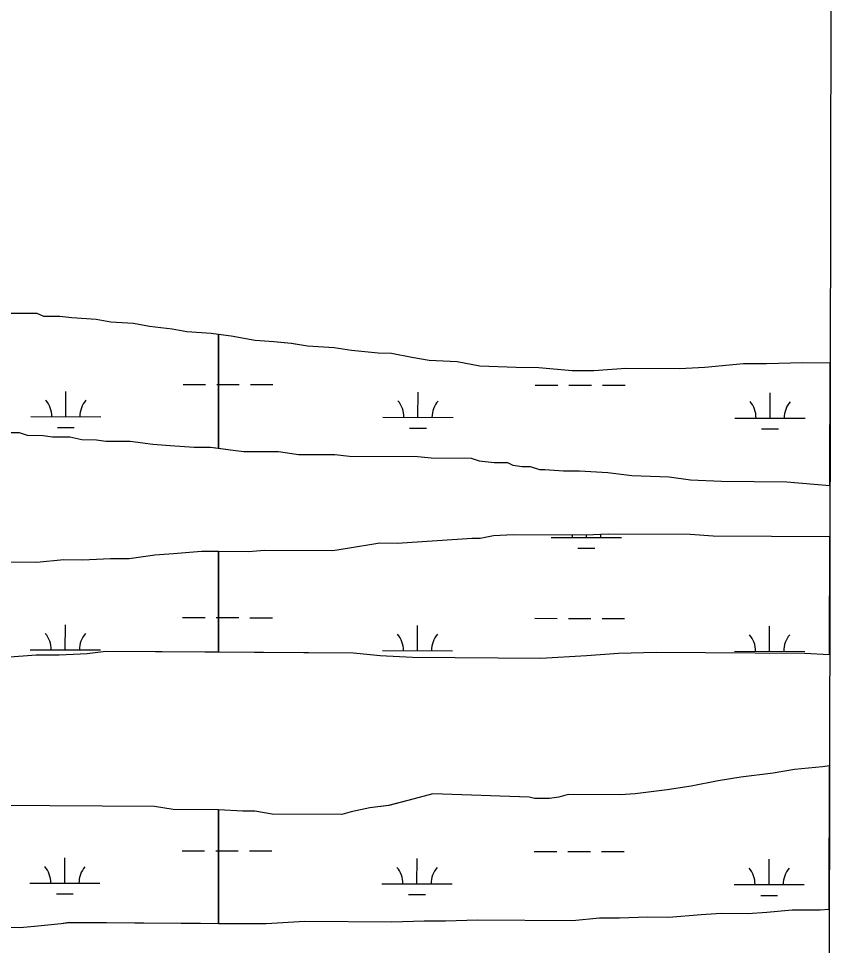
# Model space of a CAD drawing. Extents: x 3187622 to 3225504, y 800805 to 826213.
# Drawn here: x 3222087 to 3223249, y 820578 to 821900 of the extents above; entities that cross this region are included whole.
import ezdxf

# ---------------------------------------------------------------- set-up
doc = ezdxf.new("R2010")
doc.units = 0
for name, color, linetype in [('V-GRID-FRAM', 7, 'Continuous'), ('V-SITE-VEGE', 7, 'Continuous'), ('V-WETL-SWMP', 7, 'Continuous')]:
    doc.layers.add(name, color=color, linetype=linetype)

msp = doc.modelspace()

# ---------------------------------------------------------------- linework, layer by layer
at = {"layer": 'V-GRID-FRAM'}
msp.add_lwpolyline([(3191838.8, 824434.1), (3223248.6, 824370.1), (3223219.5, 806183.5), (3191793.9, 806247.5), (3191838.8, 824434.1)], dxfattribs=at)
at = {"layer": 'V-SITE-VEGE'}
for p, q in [((3222113.7, 821479.5), (3222048.9, 821479.9)), ((3222123.3, 821475.6), (3222113.7, 821479.5)), ((3222146.2, 821475.5), (3222123.3, 821475.6)), ((3222163.3, 821473.5), (3222146.2, 821475.5)), ((3222197.6, 821471.3), (3222163.3, 821473.5)), ((3222218.6, 821467.4), (3222197.6, 821471.3)), ((3222251, 821465.2), (3222218.6, 821467.4)), ((3222273.9, 821461.3), (3222251, 821465.2)), ((3222306.3, 821457.3), (3222273.9, 821461.3)), ((3222327.2, 821453.3), (3222306.3, 821457.3)), ((3222361.6, 821451.2), (3222327.2, 821453.3)), ((3222371.9, 821449.7), (3222361.6, 821451.2)), ((3222390.2, 821447.2), (3222371.9, 821449.7)), ((3222371.9, 821449.7), (3222371.9, 821287.4)), ((3222371.9, 821287.4), (3222371.9, 821449.7)), ((3222424.5, 821441.2), (3222390.2, 821447.2)), ((3222451.2, 821439.1), (3222424.5, 821441.2)), ((3222476, 821437), (3222451.2, 821439.1)), ((3222498.8, 821433.1), (3222476, 821437)), ((3222537, 821430.9), (3222498.8, 821433.1)), ((3222561.7, 821426.9), (3222537, 821430.9)), ((3222599.9, 821422.9), (3222561.7, 821426.9)), ((3222618.9, 821422.7), (3222599.9, 821422.9)), ((3222647.5, 821416.8), (3222618.9, 821422.7)), ((3222672.3, 821412.8), (3222647.5, 821416.8)), ((3222712.3, 821410.7), (3222672.3, 821412.8)), ((3222744.7, 821404.7), (3222712.3, 821410.7)), ((3222796.2, 821402.5), (3222744.7, 821404.7)), ((3222828.7, 821402.3), (3222796.2, 821402.5)), ((3222876.3, 821398.1), (3222828.7, 821402.3)), ((3222906.9, 821397.9), (3222876.3, 821398.1)), ((3222952.7, 821401.4), (3222906.9, 821397.9)), ((3223029, 821400.9), (3222952.7, 821401.4)), ((3223065.2, 821402.6), (3223029, 821400.9)), ((3223120.6, 821408), (3223065.2, 821402.6)), ((3223153, 821407.7), (3223120.6, 821408)), ((3223204.6, 821409.3), (3223153, 821407.7)), ((3223243.9, 821409), (3223204.6, 821409.3)), ((3223243.6, 821234.3), (3223243.9, 821409)), ((3222057.3, 821310.1), (3222087.8, 821309.9)), ((3222087.8, 821309.9), (3222099.2, 821306)), ((3222099.2, 821306), (3222122.1, 821305.8)), ((3222122.1, 821305.8), (3222135.5, 821303.9)), ((3222135.5, 821303.9), (3222160.3, 821303.7)), ((3222160.3, 821303.7), (3222177.4, 821299.8)), ((3222177.4, 821299.8), (3222198.4, 821299.6)), ((3222198.4, 821299.6), (3222211.7, 821297.6)), ((3222211.7, 821297.6), (3222246.1, 821297.4)), ((3222246.1, 821297.4), (3222278.5, 821293.4)), ((3222278.5, 821293.4), (3222303.3, 821291.3)), ((3222303.3, 821291.3), (3222337.6, 821289.2)), ((3222337.6, 821289.2), (3222360.5, 821289)), ((3222360.5, 821289), (3222371.9, 821287.4)), ((3222371.9, 821287.4), (3222389.1, 821285)), ((3222389.1, 821285), (3222408.2, 821283)), ((3222408.2, 821283), (3222457.8, 821282.6)), ((3222457.8, 821282.6), (3222486.3, 821278.6)), ((3222486.3, 821278.6), (3222537.9, 821278.3)), ((3222537.9, 821278.3), (3222558.8, 821276.2)), ((3222558.8, 821276.2), (3222656.1, 821275.6)), ((3222656.1, 821275.6), (3222675.2, 821273.6)), ((3222675.2, 821273.6), (3222732.4, 821273.2)), ((3222732.4, 821273.2), (3222743.8, 821269.3)), ((3222743.8, 821269.3), (3222764.8, 821267.2)), ((3222764.8, 821267.2), (3222783.9, 821267.1)), ((3222783.9, 821267.1), (3222791.5, 821263.2)), ((3222791.5, 821263.2), (3222804.8, 821261.2)), ((3222804.8, 821261.2), (3222816.3, 821261.2)), ((3222816.3, 821261.2), (3222829.6, 821257.3)), ((3222829.6, 821257.3), (3222837.2, 821257.2)), ((3222837.2, 821257.2), (3222863.9, 821255.1)), ((3222863.9, 821255.1), (3222886.8, 821255)), ((3222886.8, 821255), (3222926.9, 821252.8)), ((3222926.9, 821252.8), (3222961.2, 821248.8)), ((3222961.2, 821248.8), (3223014.6, 821246.5)), ((3223014.6, 821246.5), (3223045.1, 821242.5)), ((3223045.1, 821242.5), (3223089, 821240.3)), ((3223089, 821240.3), (3223182.4, 821239.7)), ((3223182.4, 821239.7), (3223243.6, 821234.3)), ((3222764.1, 821162.3), (3222745, 821158.6)), ((3222792.7, 821164), (3222764.1, 821162.3)), ((3222895.8, 821163.3), (3222792.7, 821164)), ((3222928.2, 821165), (3222895.8, 821163.3)), ((3223044.6, 821164.3), (3222928.2, 821165)), ((3223077, 821162.1), (3223044.6, 821164.3)), ((3223243.5, 821161), (3223077, 821162.1)), ((3223243.2, 820993.4), (3223243.5, 821161)), ((3222601.9, 821151.9), (3222556, 821144.6)), ((3222626.7, 821151.8), (3222601.9, 821151.9)), ((3222733.6, 821158.7), (3222626.7, 821151.8)), ((3222745, 821158.6), (3222733.6, 821158.7)), ((3222281.3, 821135), (3222245, 821129.5)), ((3222308, 821136.7), (3222281.3, 821135)), ((3222348.1, 821140.3), (3222308, 821136.7)), ((3222371.9, 821140.1), (3222348.1, 821140.3)), ((3222414.8, 821139.8), (3222371.9, 821140.1)), ((3222371.9, 821140.1), (3222371.9, 820997)), ((3222371.9, 820997), (3222371.9, 821140.1)), ((3222437.7, 821141.6), (3222414.8, 821139.8)), ((3222535, 821140.9), (3222437.7, 821141.6)), ((3222556, 821144.6), (3222535, 821140.9)), ((3222113.3, 821124.7), (3221937.8, 821125.8)), ((3222151.5, 821128.2), (3222113.3, 821124.7)), ((3222178.2, 821128), (3222151.5, 821128.2)), ((3222218.3, 821129.7), (3222178.2, 821128)), ((3222245, 821129.5), (3222218.3, 821129.7)), ((3222068.5, 820989.5), (3222112.4, 820993)), ((3222112.4, 820993), (3222144.9, 820992.8)), ((3222144.9, 820992.8), (3222184.9, 820994.5)), ((3222184.9, 820994.5), (3222211.7, 820998.1)), ((3222211.7, 820998.1), (3222371.9, 820997)), ((3222371.9, 820997), (3222564.6, 820995.7)), ((3222564.6, 820995.7), (3222602.7, 820991.7)), ((3222602.7, 820991.7), (3222648.5, 820989.5)), ((3222648.5, 820989.5), (3222831.6, 820988.2)), ((3222831.6, 820988.2), (3222896.5, 820991.6)), ((3222896.5, 820991.6), (3222942.3, 820995.1)), ((3222942.3, 820995.1), (3222995.8, 820996.7)), ((3222995.8, 820996.7), (3223207.5, 820995.3)), ((3223207.5, 820995.3), (3223243.2, 820993.4)), ((3223193.1, 820829.4), (3223162.5, 820823.9)), ((3223233.2, 820833), (3223193.1, 820829.4)), ((3223243, 820834.4), (3223233.2, 820833)), ((3223242.6, 820630), (3223243, 820834.4)), ((3223116.7, 820818.5), (3223084.2, 820813)), ((3223162.5, 820823.9), (3223116.7, 820818.5)), ((3223046, 820805.6), (3223011.6, 820800.1)), ((3223084.2, 820813), (3223046, 820805.6)), ((3222677.7, 820794.7), (3222651, 820787.2)), ((3222815.1, 820789.9), (3222677.7, 820794.7)), ((3222822.7, 820788), (3222815.1, 820789.9)), ((3222857, 820789.7), (3222843.7, 820787.8)), ((3222870.4, 820793.4), (3222857, 820789.7)), ((3222944.8, 820792.9), (3222870.4, 820793.4)), ((3222965.8, 820794.7), (3222944.8, 820792.9)), ((3223011.6, 820800.1), (3222965.8, 820794.7)), ((3222280.8, 820776.3), (3222048, 820777.9)), ((3222307.5, 820772.3), (3222280.8, 820776.3)), ((3222614.7, 820777.9), (3222587.9, 820774.3)), ((3222651, 820787.2), (3222614.7, 820777.9)), ((3222843.7, 820787.8), (3222822.7, 820788)), ((3222371.9, 820771.9), (3222307.5, 820772.3)), ((3222372.3, 820771.9), (3222371.9, 820771.9)), ((3222371.9, 820771.9), (3222371.9, 820609.7)), ((3222371.9, 820609.7), (3222371.9, 820771.9)), ((3222406.7, 820769.8), (3222372.3, 820771.9)), ((3222423.8, 820769.7), (3222406.7, 820769.8)), ((3222448.6, 820765.7), (3222423.8, 820769.7)), ((3222547.8, 820765), (3222448.6, 820765.7)), ((3222561.2, 820768.7), (3222547.8, 820765)), ((3222587.9, 820774.3), (3222561.2, 820768.7)), ((3222876.8, 820614), (3222915, 820617.6)), ((3222915, 820617.6), (3222943.6, 820617.4)), ((3222943.6, 820617.4), (3222983.7, 820619)), ((3222983.7, 820619), (3223014.2, 820618.8)), ((3223014.2, 820618.8), (3223060.1, 820622.3)), ((3223060.1, 820622.3), (3223088.7, 820624.1)), ((3223088.7, 820624.1), (3223126.8, 820623.8)), ((3223126.8, 820623.8), (3223153.6, 820625.5)), ((3223153.6, 820625.5), (3223189.8, 820629.1)), ((3223189.8, 820629.1), (3223229.9, 820628.8)), ((3223229.9, 820628.8), (3223242.6, 820630)), ((3222071.7, 820604.1), (3222088.9, 820604)), ((3222088.9, 820604), (3222109.8, 820605.8)), ((3222109.8, 820605.8), (3222148, 820609.3)), ((3222148, 820609.3), (3222159.5, 820611.2)), ((3222159.5, 820611.2), (3222371.9, 820609.7)), ((3222371.9, 820609.7), (3222439.9, 820609.3)), ((3222439.9, 820609.3), (3222495.3, 820612.7)), ((3222495.3, 820612.7), (3222619.3, 820611.9)), ((3222619.3, 820611.9), (3222665.1, 820613.5)), ((3222665.1, 820613.5), (3222695.6, 820613.3)), ((3222695.6, 820613.3), (3222741.4, 820614.9)), ((3222741.4, 820614.9), (3222876.8, 820614))]:
    msp.add_line(p, q, dxfattribs=at)
at = {"layer": 'V-WETL-SWMP'}
for p, q in [((3222113.7, 821479.5), (3222048.9, 821479.9)), ((3222123.3, 821475.6), (3222113.7, 821479.5)), ((3222146.1, 821475.5), (3222123.3, 821475.6)), ((3222163.3, 821473.5), (3222146.1, 821475.5)), ((3222197.6, 821471.3), (3222163.3, 821473.5)), ((3222218.6, 821467.4), (3222197.6, 821471.3)), ((3222251, 821465.2), (3222218.6, 821467.4)), ((3222273.9, 821461.3), (3222251, 821465.2)), ((3222306.3, 821457.2), (3222273.9, 821461.3)), ((3222327.2, 821453.3), (3222306.3, 821457.2)), ((3222361.6, 821451.2), (3222327.2, 821453.3)), ((3222390.2, 821447.1), (3222361.6, 821451.2)), ((3222424.5, 821441.2), (3222390.2, 821447.1)), ((3222451.2, 821439.1), (3222424.5, 821441.2)), ((3222475.9, 821437), (3222451.2, 821439.1)), ((3222498.8, 821433.1), (3222475.9, 821437)), ((3222537, 821430.9), (3222498.8, 821433.1)), ((3222561.7, 821426.9), (3222537, 821430.9)), ((3222599.9, 821422.9), (3222561.7, 821426.9)), ((3222618.9, 821422.7), (3222599.9, 821422.9)), ((3222647.5, 821416.8), (3222618.9, 821422.7)), ((3222672.3, 821412.8), (3222647.5, 821416.8)), ((3222712.3, 821410.7), (3222672.3, 821412.8)), ((3222744.7, 821404.7), (3222712.3, 821410.7)), ((3222796.2, 821402.5), (3222744.7, 821404.7)), ((3222828.7, 821402.3), (3222796.2, 821402.5)), ((3222876.3, 821398.1), (3222828.7, 821402.3)), ((3222906.9, 821397.9), (3222876.3, 821398.1)), ((3222952.7, 821401.4), (3222906.9, 821397.9)), ((3223029, 821400.9), (3222952.7, 821401.4)), ((3223065.2, 821402.6), (3223029, 821400.9)), ((3223120.6, 821408), (3223065.2, 821402.6)), ((3223153, 821407.7), (3223120.6, 821408)), ((3223204.5, 821409.3), (3223153, 821407.7)), ((3223243.9, 821409), (3223204.5, 821409.3)), ((3223243.6, 821234.3), (3223243.9, 821409)), ((3222321.7, 821378.6), (3222353.7, 821378.5)), ((3222369.7, 821378.5), (3222401.7, 821378.4)), ((3222417.7, 821378.4), (3222449.7, 821378.3)), ((3222823.6, 821377.6), (3222855.6, 821377.5)), ((3222871.6, 821377.5), (3222903.6, 821377.4)), ((3222919.6, 821377.4), (3222951.6, 821377.3)), ((3222154.5, 821332.5), (3222154.6, 821368.5)), ((3222656.4, 821331.5), (3222656.5, 821367.5)), ((3223158.3, 821330.5), (3223158.4, 821366.5)), ((3222104.5, 821332.6), (3222204.5, 821332.4)), ((3222606.4, 821331.6), (3222706.4, 821331.4)), ((3223108.3, 821330.6), (3223208.3, 821330.4)), ((3222057.3, 821310.1), (3222087.8, 821309.9)), ((3222087.8, 821309.9), (3222099.2, 821306)), ((3222099.2, 821306), (3222122.1, 821305.8)), ((3222122.1, 821305.8), (3222135.5, 821303.8)), ((3222142.5, 821317.1), (3222166.5, 821317.1)), ((3222644.4, 821316.1), (3222668.4, 821316)), ((3223146.3, 821315.1), (3223170.3, 821315)), ((3222135.5, 821303.8), (3222160.3, 821303.7)), ((3222160.3, 821303.7), (3222177.4, 821299.8)), ((3222177.4, 821299.8), (3222198.4, 821299.6)), ((3222198.4, 821299.6), (3222211.7, 821297.6)), ((3222211.7, 821297.6), (3222246.1, 821297.4)), ((3222246.1, 821297.4), (3222278.5, 821293.4)), ((3222278.5, 821293.4), (3222303.3, 821291.3)), ((3222303.3, 821291.3), (3222337.6, 821289.2)), ((3222337.6, 821289.2), (3222360.5, 821289)), ((3222360.5, 821289), (3222389.1, 821285)), ((3222389.1, 821285), (3222408.1, 821283)), ((3222408.1, 821283), (3222457.7, 821282.6)), ((3222457.7, 821282.6), (3222486.3, 821278.6)), ((3222486.3, 821278.6), (3222537.8, 821278.3)), ((3222537.8, 821278.3), (3222558.8, 821276.2)), ((3222558.8, 821276.2), (3222656.1, 821275.6)), ((3222656.1, 821275.6), (3222675.2, 821273.6)), ((3222675.2, 821273.6), (3222732.4, 821273.2)), ((3222732.4, 821273.2), (3222743.8, 821269.3)), ((3222743.8, 821269.3), (3222764.8, 821267.2)), ((3222764.8, 821267.2), (3222783.9, 821267.1)), ((3222783.9, 821267.1), (3222791.5, 821263.2)), ((3222791.5, 821263.2), (3222804.8, 821261.2)), ((3222804.8, 821261.2), (3222816.3, 821261.2)), ((3222816.3, 821261.2), (3222829.6, 821257.3)), ((3222829.6, 821257.3), (3222837.2, 821257.2)), ((3222837.2, 821257.2), (3222863.9, 821255.1)), ((3222863.9, 821255.1), (3222886.8, 821255)), ((3222886.8, 821255), (3222926.9, 821252.8)), ((3222926.9, 821252.8), (3222961.2, 821248.8)), ((3222961.2, 821248.8), (3223014.6, 821246.5)), ((3223014.6, 821246.5), (3223045.1, 821242.5)), ((3223045.1, 821242.5), (3223089, 821240.3)), ((3223089, 821240.3), (3223182.4, 821239.7)), ((3223182.4, 821239.7), (3223243.6, 821234.3)), ((3222764.1, 821162.3), (3222745, 821158.6)), ((3222792.7, 821164), (3222764.1, 821162.3)), ((3222895.8, 821163.3), (3222792.7, 821164)), ((3222846.5, 821160.3), (3222946.5, 821160.1)), ((3222928.2, 821165), (3222895.8, 821163.3)), ((3222896.5, 821160.2), (3222896.5, 821163.4)), ((3223044.6, 821164.3), (3222928.2, 821165)), ((3223077, 821162.1), (3223044.6, 821164.3)), ((3223243.5, 821161), (3223077, 821162.1)), ((3223243.2, 820993.4), (3223243.5, 821161)), ((3222601.9, 821151.9), (3222556, 821144.6)), ((3222626.7, 821151.8), (3222601.9, 821151.9)), ((3222733.6, 821158.7), (3222626.7, 821151.8)), ((3222745, 821158.6), (3222733.6, 821158.7)), ((3222281.2, 821135), (3222245, 821129.5)), ((3222308, 821136.7), (3222281.2, 821135)), ((3222348.1, 821140.3), (3222308, 821136.7)), ((3222414.8, 821139.8), (3222348.1, 821140.3)), ((3222437.7, 821141.6), (3222414.8, 821139.8)), ((3222535, 821140.9), (3222437.7, 821141.6)), ((3222556, 821144.6), (3222535, 821140.9)), ((3222884.5, 821144.8), (3222908.5, 821144.7)), ((3222113.3, 821124.7), (3221937.8, 821125.8)), ((3222151.5, 821128.2), (3222113.3, 821124.7)), ((3222178.2, 821128), (3222151.5, 821128.2)), ((3222218.3, 821129.7), (3222178.2, 821128)), ((3222245, 821129.5), (3222218.3, 821129.7)), ((3222321, 821045.9), (3222353, 821045.9)), ((3222369, 821045.8), (3222401, 821045.8)), ((3222417, 821045.7), (3222449, 821045.7)), ((3222822.9, 821044.9), (3222854.9, 821044.8)), ((3222870.9, 821044.8), (3222902.9, 821044.7)), ((3222918.9, 821044.7), (3222950.9, 821044.6)), ((3222153.8, 820999.8), (3222153.9, 821035.8)), ((3222655.7, 820998.8), (3222655.8, 821034.8)), ((3223157.6, 820997.8), (3223157.7, 821033.8)), ((3222068.5, 820989.5), (3222112.4, 820993)), ((3222103.8, 820999.9), (3222203.8, 820999.7)), ((3222112.4, 820993), (3222144.8, 820992.8)), ((3222144.8, 820992.8), (3222184.9, 820994.5)), ((3222184.9, 820994.5), (3222211.7, 820998.1)), ((3222211.7, 820998.1), (3222564.6, 820995.7)), ((3222564.6, 820995.7), (3222602.7, 820991.7)), ((3222602.7, 820991.7), (3222648.5, 820989.5)), ((3222605.7, 820998.9), (3222705.7, 820998.7)), ((3222648.5, 820989.5), (3222831.6, 820988.2)), ((3222831.6, 820988.2), (3222896.5, 820991.6)), ((3222896.5, 820991.6), (3222942.3, 820995.1)), ((3222942.3, 820995.1), (3222995.8, 820996.7)), ((3222995.8, 820996.7), (3223207.5, 820995.3)), ((3223107.6, 820997.9), (3223207.6, 820997.7)), ((3223207.5, 820995.3), (3223243.2, 820993.4)), ((3223193.1, 820829.4), (3223162.5, 820823.9)), ((3223233.1, 820833), (3223193.1, 820829.4)), ((3223243, 820834.4), (3223233.1, 820833)), ((3223242.6, 820630), (3223243, 820834.4)), ((3223116.7, 820818.5), (3223084.2, 820813)), ((3223162.5, 820823.9), (3223116.7, 820818.5)), ((3223046, 820805.6), (3223011.6, 820800.1)), ((3223084.2, 820813), (3223046, 820805.6)), ((3222677.7, 820794.7), (3222651, 820787.2)), ((3222815.1, 820789.9), (3222677.7, 820794.7)), ((3222822.7, 820788), (3222815.1, 820789.9)), ((3222857, 820789.7), (3222843.7, 820787.8)), ((3222870.4, 820793.4), (3222857, 820789.7)), ((3222944.8, 820792.9), (3222870.4, 820793.4)), ((3222965.8, 820794.7), (3222944.8, 820792.9)), ((3223011.6, 820800.1), (3222965.8, 820794.7)), ((3222280.8, 820776.3), (3222048, 820777.9)), ((3222307.5, 820772.3), (3222280.8, 820776.3)), ((3222614.6, 820777.9), (3222587.9, 820774.3)), ((3222651, 820787.2), (3222614.6, 820777.9)), ((3222843.7, 820787.8), (3222822.7, 820788)), ((3222372.3, 820771.9), (3222307.5, 820772.3)), ((3222406.6, 820769.8), (3222372.3, 820771.9)), ((3222423.8, 820769.6), (3222406.6, 820769.8)), ((3222448.6, 820765.7), (3222423.8, 820769.6)), ((3222547.8, 820765), (3222448.6, 820765.7)), ((3222561.2, 820768.7), (3222547.8, 820765)), ((3222587.9, 820774.3), (3222561.2, 820768.7)), ((3222320.3, 820713.3), (3222352.3, 820713.2)), ((3222368.3, 820713.2), (3222400.3, 820713.1)), ((3222416.3, 820713.1), (3222448.3, 820713)), ((3222822.2, 820712.2), (3222854.2, 820712.2)), ((3222870.2, 820712.1), (3222902.2, 820712.1)), ((3222918.2, 820712), (3222950.2, 820712)), ((3222153.1, 820667.2), (3222153.2, 820703.2)), ((3222655, 820666.1), (3222655.1, 820702.1)), ((3223157, 820665.1), (3223157, 820701.1)), ((3222103.1, 820667.3), (3222203.1, 820667.1)), ((3222605, 820666.2), (3222705, 820666)), ((3223107, 820665.2), (3223207, 820665)), ((3222141.1, 820651.8), (3222165.1, 820651.7)), ((3222643, 820650.7), (3222667, 820650.7)), ((3223144.9, 820649.7), (3223168.9, 820649.7)), ((3222876.8, 820614), (3222915, 820617.6)), ((3222915, 820617.6), (3222943.6, 820617.4)), ((3222943.6, 820617.4), (3222983.7, 820619)), ((3222983.7, 820619), (3223014.2, 820618.8)), ((3223014.2, 820618.8), (3223060, 820622.3)), ((3223060, 820622.3), (3223088.7, 820624.1)), ((3223088.7, 820624.1), (3223126.8, 820623.8)), ((3223126.8, 820623.8), (3223153.5, 820625.5)), ((3223153.5, 820625.5), (3223189.8, 820629.1)), ((3223189.8, 820629.1), (3223229.9, 820628.8)), ((3223229.9, 820628.8), (3223242.6, 820630)), ((3222071.7, 820604.1), (3222088.8, 820604)), ((3222088.8, 820604), (3222109.8, 820605.8)), ((3222109.8, 820605.8), (3222148, 820609.3)), ((3222148, 820609.3), (3222159.5, 820611.1)), ((3222159.5, 820611.1), (3222439.9, 820609.3)), ((3222439.9, 820609.3), (3222495.3, 820612.7)), ((3222495.3, 820612.7), (3222619.3, 820611.9)), ((3222619.3, 820611.9), (3222665.1, 820613.5)), ((3222665.1, 820613.5), (3222695.6, 820613.3)), ((3222695.6, 820613.3), (3222741.4, 820614.9)), ((3222741.4, 820614.9), (3222876.8, 820614))]:
    msp.add_line(p, q, dxfattribs=at)
for centre, start, end in [((3222099.3, 821333.1), 359.1115, 40.6551), ((3222209.7, 821332.9), 139.1115, 180.6551), ((3222601.2, 821332.1), 359.1115, 40.6551), ((3222711.6, 821331.8), 139.1115, 180.6551), ((3223103.1, 821331.1), 359.1115, 40.6551), ((3223213.6, 821330.8), 139.1115, 180.6551), ((3222841.3, 821160.8), 359.1115, 4.3854), ((3222951.8, 821160.5), 173.6689, 180.6551), ((3222098.6, 821000.4), 359.1115, 40.6551), ((3222209.1, 821000.2), 139.1115, 180.6551), ((3222600.5, 820999.4), 359.1115, 40.6551), ((3222711, 820999.2), 139.1115, 180.6551), ((3223102.4, 820998.4), 359.1115, 40.6551), ((3223212.9, 820998.2), 139.1115, 180.6551), ((3222097.9, 820667.7), 359.1115, 40.6551), ((3222208.4, 820667.5), 139.1115, 180.6551), ((3222599.8, 820666.7), 359.1115, 40.6551), ((3222710.3, 820666.5), 139.1115, 180.6551), ((3223101.7, 820665.7), 359.1115, 40.6551), ((3223212.2, 820665.5), 139.1115, 180.6551)]:
    msp.add_arc(centre, 35.2, start, end, dxfattribs=at)

doc.saveas('drawing.dxf')
